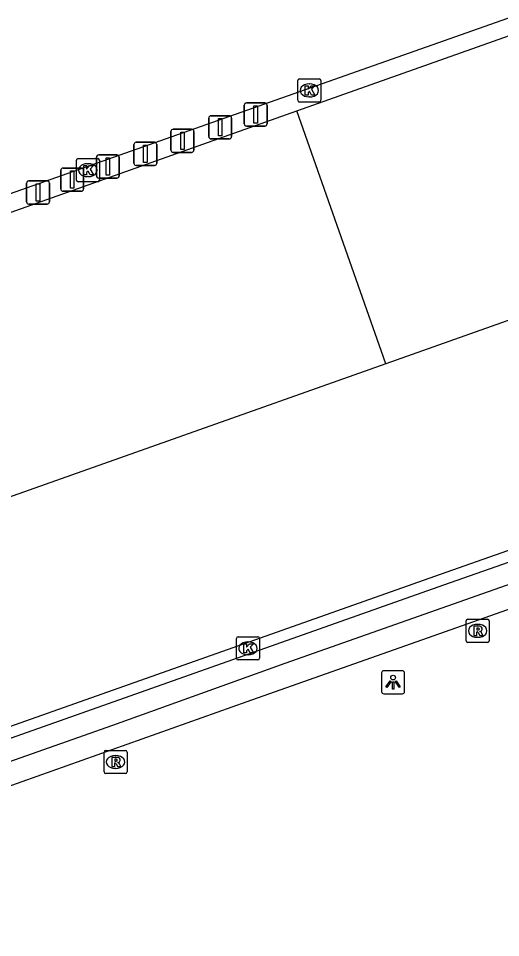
# Model space of a CAD drawing. Extents: x 157692 to 159670, y 381454 to 383289.
# Drawn here: x 159475.47 to 159496.33, y 382775.51 to 382815.25 of the extents above; entities that cross this region are included whole.
import ezdxf

# ---------------------------------------------------------------- set-up
doc = ezdxf.new("R2010")
doc.units = 0
for name, color, linetype in [('IMGEO_Afsluitpaal', 7, 'Continuous'), ('IMGEO_Kolk', 7, 'Continuous'), ('IMGEO_Lichtpunt', 7, 'Continuous'), ('IMGEO_Muur', 7, 'Continuous'), ('IMGEO_Pand', 7, 'Continuous'), ('IMGEO_Parkeervlak_gesloten', 7, 'Continuous'), ('IMGEO_Rijbaan_lokaal_gesloten', 7, 'Continuous'), ('IMGEO_Rijbaan_lokaal_open', 7, 'Continuous'), ('IMGEO_Rioolput', 7, 'Continuous')]:
    doc.layers.add(name, color=color, linetype=linetype)

msp = doc.modelspace()

# ---------------------------------------------------------------- linework, layer by layer
at = {"layer": 'IMGEO_Afsluitpaal'}
for p, q in [((159485.245, 382810.691), (159485.245, 382811.491)), ((159485.245, 382811.491), (159485.245, 382810.691)), ((159485.345, 382811.591), (159486.135, 382811.591)), ((159486.135, 382811.591), (159485.345, 382811.591)), ((159486.235, 382811.491), (159486.235, 382810.691)), ((159486.235, 382810.691), (159486.235, 382811.491)), ((159483.706, 382810.138), (159483.706, 382810.938)), ((159483.706, 382810.938), (159483.706, 382810.138)), ((159483.806, 382811.038), (159484.596, 382811.038)), ((159484.596, 382811.038), (159483.806, 382811.038)), ((159484.696, 382810.938), (159484.696, 382810.138)), ((159484.696, 382810.138), (159484.696, 382810.938)), ((159486.135, 382810.591), (159485.345, 382810.591)), ((159485.345, 382810.591), (159486.135, 382810.591)), ((159482.075, 382809.555), (159482.075, 382810.355)), ((159482.075, 382810.355), (159482.075, 382809.555)), ((159482.175, 382810.455), (159482.965, 382810.455)), ((159482.965, 382810.455), (159482.175, 382810.455)), ((159483.065, 382810.355), (159483.065, 382809.555)), ((159483.065, 382809.555), (159483.065, 382810.355)), ((159480.471, 382808.988), (159480.471, 382809.788)), ((159480.471, 382809.788), (159480.471, 382808.988)), ((159480.571, 382809.888), (159481.361, 382809.888)), ((159481.361, 382809.888), (159480.571, 382809.888)), ((159481.461, 382809.788), (159481.461, 382808.988)), ((159481.461, 382808.988), (159481.461, 382809.788)), ((159484.596, 382810.038), (159483.806, 382810.038)), ((159483.806, 382810.038), (159484.596, 382810.038)), ((159478.95, 382809.343), (159479.74, 382809.343)), ((159479.74, 382809.343), (159478.95, 382809.343)), ((159482.965, 382809.455), (159482.175, 382809.455)), ((159482.175, 382809.455), (159482.965, 382809.455)), ((159478.85, 382808.443), (159478.85, 382809.243)), ((159478.85, 382809.243), (159478.85, 382808.443)), ((159479.84, 382809.243), (159479.84, 382808.443)), ((159479.84, 382808.443), (159479.84, 382809.243)), ((159477.307, 382807.876), (159477.307, 382808.676)), ((159477.307, 382808.676), (159477.307, 382807.876)), ((159477.407, 382808.776), (159478.197, 382808.776)), ((159478.197, 382808.776), (159477.407, 382808.776)), ((159478.297, 382808.676), (159478.297, 382807.876)), ((159478.297, 382807.876), (159478.297, 382808.676)), ((159481.361, 382808.888), (159480.571, 382808.888)), ((159480.571, 382808.888), (159481.361, 382808.888)), ((159475.827, 382807.317), (159475.827, 382808.117)), ((159475.827, 382808.117), (159475.827, 382807.317)), ((159475.927, 382808.217), (159476.717, 382808.217)), ((159476.717, 382808.217), (159475.927, 382808.217)), ((159476.817, 382808.117), (159476.817, 382807.317)), ((159476.817, 382807.317), (159476.817, 382808.117)), ((159479.74, 382808.343), (159478.95, 382808.343)), ((159478.95, 382808.343), (159479.74, 382808.343)), ((159478.197, 382807.776), (159477.407, 382807.776)), ((159477.407, 382807.776), (159478.197, 382807.776)), ((159476.717, 382807.217), (159475.927, 382807.217)), ((159475.927, 382807.217), (159476.717, 382807.217))]:
    msp.add_line(p, q, dxfattribs=at)
for points in [[(159485.665, 382811.466), (159485.815, 382811.466), (159485.815, 382810.716), (159485.665, 382810.716), (159485.665, 382811.466)], [(159484.126, 382810.913), (159484.276, 382810.913), (159484.276, 382810.163), (159484.126, 382810.163), (159484.126, 382810.913)], [(159482.495, 382810.33), (159482.645, 382810.33), (159482.645, 382809.58), (159482.495, 382809.58), (159482.495, 382810.33)], [(159480.891, 382809.763), (159481.041, 382809.763), (159481.041, 382809.013), (159480.891, 382809.013), (159480.891, 382809.763)], [(159479.27, 382809.218), (159479.42, 382809.218), (159479.42, 382808.468), (159479.27, 382808.468), (159479.27, 382809.218)], [(159477.727, 382808.651), (159477.877, 382808.651), (159477.877, 382807.901), (159477.727, 382807.901), (159477.727, 382808.651)], [(159476.247, 382808.092), (159476.397, 382808.092), (159476.397, 382807.342), (159476.247, 382807.342), (159476.247, 382808.092)]]:
    msp.add_lwpolyline(points, dxfattribs=at)
for centre, start, end in [((159485.345, 382811.491), 90, 180), ((159485.345, 382811.491), 90, 180), ((159486.135, 382811.491), 0, 90), ((159486.135, 382811.491), 360, 90), ((159483.806, 382810.938), 90, 180), ((159483.806, 382810.938), 90, 180), ((159484.596, 382810.938), 0, 90), ((159484.596, 382810.938), 360, 90), ((159485.345, 382810.691), 180, 270), ((159485.345, 382810.691), 180, 270), ((159486.135, 382810.691), 270, 0), ((159486.135, 382810.691), 270, 0), ((159482.175, 382810.355), 90, 180), ((159482.175, 382810.355), 90, 180), ((159482.965, 382810.355), 0, 90), ((159482.965, 382810.355), 360, 90), ((159483.806, 382810.138), 180, 270), ((159483.806, 382810.138), 180, 270), ((159484.596, 382810.138), 270, 0), ((159484.596, 382810.138), 270, 0), ((159480.571, 382809.788), 90, 180), ((159480.571, 382809.788), 90, 180), ((159481.361, 382809.788), 0, 90), ((159481.361, 382809.788), 360, 90), ((159478.95, 382809.243), 90, 180), ((159478.95, 382809.243), 90, 180), ((159479.74, 382809.243), 0, 90), ((159479.74, 382809.243), 360, 90), ((159482.175, 382809.555), 180, 270), ((159482.175, 382809.555), 180, 270), ((159482.965, 382809.555), 270, 0), ((159482.965, 382809.555), 270, 0), ((159480.571, 382808.988), 180, 270), ((159480.571, 382808.988), 180, 270), ((159481.361, 382808.988), 270, 0), ((159481.361, 382808.988), 270, 0), ((159477.407, 382808.676), 90, 180), ((159477.407, 382808.676), 90, 180), ((159478.197, 382808.676), 0, 90), ((159478.197, 382808.676), 360, 90), ((159475.927, 382808.117), 90, 180), ((159475.927, 382808.117), 90, 180), ((159476.717, 382808.117), 0, 90), ((159476.717, 382808.117), 360, 90), ((159478.95, 382808.443), 180, 270), ((159478.95, 382808.443), 180, 270), ((159479.74, 382808.443), 270, 0), ((159479.74, 382808.443), 270, 0), ((159477.407, 382807.876), 180, 270), ((159477.407, 382807.876), 180, 270), ((159478.197, 382807.876), 270, 0), ((159478.197, 382807.876), 270, 0), ((159475.927, 382807.317), 180, 270), ((159475.927, 382807.317), 180, 270), ((159476.717, 382807.317), 270, 0), ((159476.717, 382807.317), 270, 0)]:
    msp.add_arc(centre, 0.1, start, end, dxfattribs=at)
at = {"layer": 'IMGEO_Kolk'}
for p, q in [((159487.559, 382811.705), (159487.559, 382812.557)), ((159487.634, 382812.631), (159488.486, 382812.631)), ((159488.56, 382812.557), (159488.56, 382811.705)), ((159488.047, 382812.411), (159488.072, 382812.411)), ((159488.07, 382811.851), (159488.045, 382811.851)), ((159488.486, 382811.631), (159487.634, 382811.631)), ((159477.982, 382808.258), (159477.982, 382809.11)), ((159478.057, 382809.184), (159478.909, 382809.184)), ((159478.47, 382808.964), (159478.495, 382808.964)), ((159478.983, 382809.11), (159478.983, 382808.258)), ((159478.909, 382808.184), (159478.057, 382808.184)), ((159478.493, 382808.404), (159478.468, 382808.404)), ((159484.905, 382787.59), (159484.905, 382788.442)), ((159484.98, 382788.516), (159485.832, 382788.516)), ((159485.393, 382788.296), (159485.418, 382788.296)), ((159485.906, 382788.442), (159485.906, 382787.59)), ((159485.832, 382787.516), (159484.98, 382787.516)), ((159485.416, 382787.736), (159485.391, 382787.736))]:
    msp.add_line(p, q, dxfattribs=at)
for points in [[(159487.559, 382811.705), (159487.559, 382812.557)], [(159487.634, 382812.631), (159488.486, 382812.631)], [(159488.56, 382812.557), (159488.56, 382811.705)], [(159487.88, 382812.331), (159488.003, 382812.331), (159488.003, 382812.18), (159488.133, 382812.331), (159488.297, 382812.331), (159488.151, 382812.18), (159488.304, 382811.931), (159488.152, 382811.931), (159488.067, 382812.095), (159488.003, 382812.028), (159488.003, 382811.931), (159487.88, 382811.931), (159487.88, 382812.331)], [(159488.486, 382811.631), (159487.634, 382811.631)], [(159477.982, 382808.258), (159477.982, 382809.11)], [(159478.057, 382809.184), (159478.909, 382809.184)], [(159478.983, 382809.11), (159478.983, 382808.258)], [(159478.303, 382808.884), (159478.426, 382808.884), (159478.426, 382808.733), (159478.556, 382808.884), (159478.72, 382808.884), (159478.574, 382808.733), (159478.727, 382808.484), (159478.575, 382808.484), (159478.49, 382808.648), (159478.426, 382808.581), (159478.426, 382808.484), (159478.303, 382808.484), (159478.303, 382808.884)], [(159478.909, 382808.184), (159478.057, 382808.184)], [(159484.905, 382787.59), (159484.905, 382788.442)], [(159484.98, 382788.516), (159485.832, 382788.516)], [(159485.906, 382788.442), (159485.906, 382787.59)], [(159485.226, 382788.216), (159485.349, 382788.216), (159485.349, 382788.065), (159485.479, 382788.216), (159485.643, 382788.216), (159485.497, 382788.065), (159485.65, 382787.816), (159485.498, 382787.816), (159485.413, 382787.98), (159485.349, 382787.913), (159485.349, 382787.816), (159485.226, 382787.816), (159485.226, 382788.216)], [(159485.832, 382787.516), (159484.98, 382787.516)]]:
    msp.add_lwpolyline(points, dxfattribs=at)
for centre, start, end in [((159487.636, 382812.555), 91.552, 178.448), ((159487.636, 382812.555), 91.552, 178.448), ((159488.484, 382812.555), 1.552, 88.448), ((159488.484, 382812.555), 1.552, 88.448), ((159487.636, 382811.707), 181.552, 268.448), ((159487.636, 382811.707), 181.552, 268.448), ((159488.484, 382811.707), 271.552, 358.448), ((159488.484, 382811.707), 271.552, 358.448), ((159478.059, 382809.108), 91.552, 178.448), ((159478.059, 382809.108), 91.552, 178.448), ((159478.907, 382809.108), 1.552, 88.448), ((159478.907, 382809.108), 1.552, 88.448), ((159478.059, 382808.26), 181.552, 268.448), ((159478.059, 382808.26), 181.552, 268.448), ((159478.907, 382808.26), 271.552, 358.448), ((159478.907, 382808.26), 271.552, 358.448), ((159484.982, 382788.44), 91.552, 178.448), ((159484.982, 382788.44), 91.552, 178.448), ((159485.83, 382788.44), 1.552, 88.448), ((159485.83, 382788.44), 1.552, 88.448), ((159484.982, 382787.592), 181.552, 268.448), ((159484.982, 382787.592), 181.552, 268.448), ((159485.83, 382787.592), 271.552, 358.448), ((159485.83, 382787.592), 271.552, 358.448)]:
    msp.add_arc(centre, 0.0765, start, end, dxfattribs=at)
for centre, major_axis, ratio, start_param, end_param in [((159488.046, 382812.131), (-0.387, 0.002), 0.722429, 4.712389, 7.853982), ((159488.071, 382812.131), (-0.39, 0.002), 0.717154, 1.570796, 4.712389), ((159478.469, 382808.684), (-0.387, 0.002), 0.722429, 4.712389, 7.853982), ((159478.494, 382808.684), (-0.39, 0.002), 0.717154, 1.570796, 4.712389), ((159485.392, 382788.016), (-0.387, 0.002), 0.722429, 4.712389, 7.853982), ((159485.417, 382788.016), (-0.39, 0.002), 0.717154, 1.570796, 4.712389)]:
    msp.add_ellipse(centre, major_axis=major_axis, ratio=ratio, start_param=start_param, end_param=end_param, dxfattribs=at)
at = {"layer": 'IMGEO_Lichtpunt'}
for p, q in [((159492.087, 382787.049), (159491.279, 382787.049)), ((159492.087, 382787.049), (159491.279, 382787.049)), ((159491.185, 382786.954), (159491.185, 382786.147)), ((159491.185, 382786.954), (159491.185, 382786.147)), ((159492.181, 382786.147), (159492.181, 382786.954)), ((159492.181, 382786.147), (159492.181, 382786.954)), ((159491.279, 382786.053), (159492.087, 382786.053)), ((159491.279, 382786.053), (159492.087, 382786.053))]:
    msp.add_line(p, q, dxfattribs=at)
for points in [[(159491.559, 382786.618), (159491.598, 382786.59), (159491.41, 382786.328), (159491.372, 382786.355), (159491.559, 382786.618)], [(159491.661, 382786.57), (159491.708, 382786.57), (159491.708, 382786.248), (159491.661, 382786.248), (159491.661, 382786.57)], [(159491.771, 382786.59), (159491.809, 382786.617), (159491.996, 382786.355), (159491.957, 382786.327), (159491.771, 382786.59)]]:
    msp.add_lwpolyline(points, dxfattribs=at)
msp.add_circle((159491.684, 382786.752), 0.0994, dxfattribs=at)
for centre, start, end in [((159491.279, 382786.954), 90, 180), ((159491.279, 382786.954), 90, 180), ((159492.087, 382786.954), 0, 90), ((159492.087, 382786.954), 0, 90), ((159491.279, 382786.147), 180, 270), ((159491.279, 382786.147), 180, 270), ((159492.087, 382786.147), 270, 0), ((159492.087, 382786.147), 270, 360)]:
    msp.add_arc(centre, 0.0946, start, end, dxfattribs=at)
at = {"layer": 'IMGEO_Muur'}
for points in [[(159439.575, 382770.264), (159450.926, 382774.348), (159457.26, 382776.642), (159470.301, 382781.444), (159479.563, 382784.691), (159487.02, 382787.379), (159504.599, 382793.564), (159521.555, 382799.63), (159528.228, 382801.978), (159528.38, 382802.031)], [(159528.77, 382800.975), (159504.868, 382792.577), (159497.567, 382790.012), (159485.359, 382785.698), (159470.416, 382780.397), (159455.063, 382774.73), (159445.562, 382771.276), (159440.012, 382769.292), (159439.575, 382770.264)]]:
    msp.add_lwpolyline(points, dxfattribs=at)
at = {"layer": 'IMGEO_Pand'}
for points in [[(159487.526, 382811.251), (159514.175, 382820.698)], [(159491.367, 382800.316), (159487.526, 382811.251)], [(159518.007, 382809.751), (159491.367, 382800.316)]]:
    msp.add_lwpolyline(points, dxfattribs=at)
at = {"layer": 'IMGEO_Parkeervlak_gesloten'}
msp.add_lwpolyline([(159468.601, 382804.556), (159487.526, 382811.251)], dxfattribs=at)
at = {"layer": 'IMGEO_Rijbaan_lokaal_gesloten'}
for points in [[(159463.588, 382803.611), (159514.391, 382821.526), (159514.53, 382821.115)], [(159460.147, 382778.88), (159459.963, 382779.299), (159493.736, 382791.219), (159527.48, 382803.083), (159527.862, 382803.222)], [(159491.367, 382800.316), (159472.467, 382793.622), (159470.673, 382798.696)]]:
    msp.add_lwpolyline(points, dxfattribs=at)
at = {"layer": 'IMGEO_Rijbaan_lokaal_open'}
msp.add_lwpolyline([(159527.65, 382802.579), (159493.859, 382790.748), (159460.155, 382778.837), (159460.147, 382778.88)], dxfattribs=at)
at = {"layer": 'IMGEO_Rioolput'}
for p, q in [((159494.841, 382788.346), (159494.841, 382789.198)), ((159494.916, 382789.272), (159495.768, 382789.272)), ((159495.329, 382789.052), (159495.354, 382789.052)), ((159495.842, 382789.198), (159495.842, 382788.346)), ((159495.768, 382788.272), (159494.916, 382788.272)), ((159495.352, 382788.492), (159495.327, 382788.492)), ((159479.179, 382782.679), (159479.179, 382783.531)), ((159479.254, 382783.605), (159480.106, 382783.605)), ((159480.18, 382783.531), (159480.18, 382782.679)), ((159479.667, 382783.385), (159479.692, 382783.385)), ((159479.69, 382782.825), (159479.665, 382782.825)), ((159480.106, 382782.605), (159479.254, 382782.605))]:
    msp.add_line(p, q, dxfattribs=at)
for points in [[(159494.841, 382788.346), (159494.841, 382789.198)], [(159494.916, 382789.272), (159495.768, 382789.272)], [(159495.842, 382789.198), (159495.842, 382788.346)], [(159495.43, 382788.97), (159495.178, 382788.972), (159495.178, 382788.572)], [(159495.178, 382788.572), (159495.302, 382788.572), (159495.302, 382788.734), (159495.313, 382788.734)], [(159495.356, 382788.891), (159495.302, 382788.891), (159495.302, 382788.81)], [(159495.302, 382788.81), (159495.354, 382788.81)], [(159495.36, 382788.705), (159495.431, 382788.572), (159495.571, 382788.572), (159495.506, 382788.698)], [(159495.768, 382788.272), (159494.916, 382788.272)], [(159479.179, 382782.679), (159479.179, 382783.531)], [(159479.254, 382783.605), (159480.106, 382783.605)], [(159480.18, 382783.531), (159480.18, 382782.679)], [(159479.768, 382783.303), (159479.516, 382783.305), (159479.516, 382782.905)], [(159479.694, 382783.224), (159479.64, 382783.224), (159479.64, 382783.143)], [(159479.64, 382783.143), (159479.692, 382783.143)], [(159479.516, 382782.905), (159479.64, 382782.905), (159479.64, 382783.067), (159479.651, 382783.067)], [(159479.698, 382783.038), (159479.769, 382782.905), (159479.909, 382782.905), (159479.844, 382783.031)], [(159480.106, 382782.605), (159479.254, 382782.605)]]:
    msp.add_lwpolyline(points, dxfattribs=at)
for centre, radius, start, end in [((159494.918, 382789.196), 0.0765, 91.552, 178.448), ((159494.918, 382789.196), 0.0765, 91.552, 178.448), ((159495.766, 382789.196), 0.0765, 1.552, 88.448), ((159495.766, 382789.196), 0.0765, 1.552, 88.448), ((159495.312, 382788.681), 0.0533, 26.0293, 88.6989), ((159495.338, 382788.999), 0.19, 274.7715, 282.9687), ((159495.362, 382788.795), 0.0964, 77.0061, 93.1865), ((159495.376, 382788.852), 0.0378, 276.6634, 79.6772), ((159495.429, 382788.86), 0.109, 350.3612, 89.416), ((159495.427, 382788.86), 0.112, 277.5842, 350.9817), ((159495.411, 382788.645), 0.108, 29.5134, 73.7905), ((159494.918, 382788.348), 0.0765, 181.552, 268.448), ((159494.918, 382788.348), 0.0765, 181.552, 268.448), ((159495.766, 382788.348), 0.0765, 271.552, 358.448), ((159495.766, 382788.348), 0.0765, 271.552, 358.448), ((159479.256, 382783.529), 0.0765, 91.552, 178.448), ((159479.256, 382783.529), 0.0765, 91.552, 178.448), ((159480.104, 382783.529), 0.0765, 1.552, 88.448), ((159480.104, 382783.529), 0.0765, 1.552, 88.448), ((159479.676, 382783.332), 0.19, 274.7715, 282.9687), ((159479.7, 382783.128), 0.0964, 77.0061, 93.1865), ((159479.714, 382783.185), 0.0378, 276.6634, 79.6772), ((159479.767, 382783.193), 0.109, 350.3612, 89.416), ((159479.765, 382783.193), 0.112, 277.5842, 350.9817), ((159479.749, 382782.978), 0.108, 29.5134, 73.7905), ((159479.256, 382782.681), 0.0765, 181.552, 268.448), ((159479.256, 382782.681), 0.0765, 181.552, 268.448), ((159479.65, 382783.014), 0.0533, 26.0293, 88.6989), ((159480.104, 382782.681), 0.0765, 271.552, 358.448), ((159480.104, 382782.681), 0.0765, 271.552, 358.448)]:
    msp.add_arc(centre, radius, start, end, dxfattribs=at)
for centre, major_axis, ratio, start_param, end_param in [((159495.328, 382788.772), (-0.387, 0.002), 0.722429, 4.712389, 7.853982), ((159495.353, 382788.772), (-0.39, 0.002), 0.717154, 1.570796, 4.712389), ((159479.666, 382783.105), (-0.387, 0.002), 0.722429, 4.712389, 7.853982), ((159479.691, 382783.105), (-0.39, 0.002), 0.717154, 1.570796, 4.712389)]:
    msp.add_ellipse(centre, major_axis=major_axis, ratio=ratio, start_param=start_param, end_param=end_param, dxfattribs=at)

doc.saveas('drawing.dxf')
